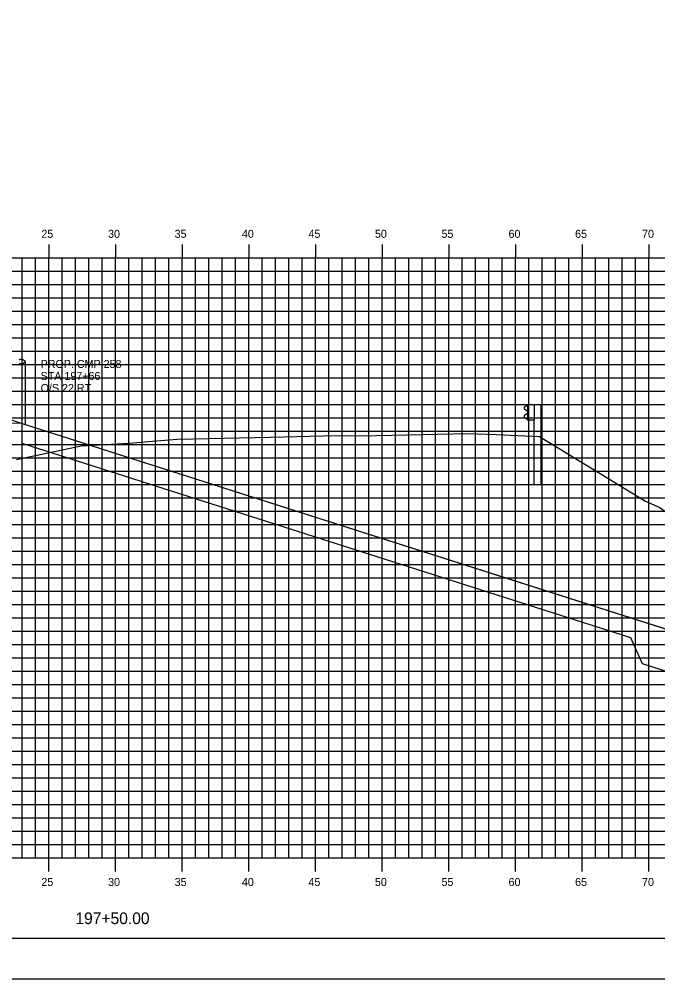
# Model space of a CAD drawing. Extents: x 850598 to 870284, y 366541 to 366651.
# Drawn here: x 864200.8 to 864248.7, y 366541.2 to 366613.1 of the extents above; entities that cross this region are included whole.
import ezdxf

# ---------------------------------------------------------------- set-up
doc = ezdxf.new("R2010")
doc.units = 0
for name, color, linetype in [('BORDER', 7, 'Continuous'), ('D_Drainage_RipRap', 7, 'Continuous'), ('D_Roadway_Centerline', 7, 'Continuous'), ('D_Roadway_SlopeLines', 7, 'Continuous'), ('D_Roadway_SubGrade', 7, 'Continuous'), ('D_Utilities_Pole_Joint', 7, 'Continuous'), ('H_V ANNOTATION', 7, 'Continuous'), ('MAJOR', 7, 'Continuous'), ('MINOR', 7, 'Continuous'), ('PLOT BOUNDARY', 7, 'Continuous'), ('S_Guardrail_Beam', 7, 'Continuous'), ('S_Roadway_Centerline', 7, 'Continuous'), ('S_Utilities_Pole_Joint', 7, 'Continuous')]:
    doc.layers.add(name, color=color, linetype=linetype)

msp = doc.modelspace()

# ---------------------------------------------------------------- linework, layer by layer
at = {"layer": 'BORDER'}
msp.add_line((864133.046, 366544.225), (864293.046, 366544.225), dxfattribs=at)
at = {"layer": 'D_Drainage_RipRap'}
msp.add_lwpolyline([(864246.714, 366568.225), (864255.66, 366565.371), (864265.522, 366562.225), (864262.522, 366559.225), (864259.522, 366559.225), (864256.522, 366561.921), (864247.576, 366564.775), (864246.714, 366566.725), (864201.046, 366581.294), (864201.046, 366582.794)], close=True, dxfattribs=at)
at = {"layer": 'D_Roadway_Centerline'}
msp.add_lwpolyline([(864138.046, 366584.377), (864157.001, 366585.182), (864160.046, 366582.944), (864160.501, 366585.392), (864160.592, 366585.394), (864160.67, 366585.347), (864161.04, 366584.96), (864161.046, 366584.794), (864167.046, 366585.154), (864178.046, 366585.484), (864189.046, 366585.154), (864193.046, 366584.914), (864195.046, 366584.794), (864201.046, 366582.794), (864246.714, 366568.225), (864255.66, 366565.371), (864265.522, 366562.225), (864269.522, 366562.225)], dxfattribs=at)
at = {"layer": 'D_Roadway_SlopeLines'}
msp.add_lwpolyline([(864201.046, 366582.794), (864265.522, 366562.225), (864265.522, 366562.225)], dxfattribs=at)
at = {"layer": 'D_Roadway_SubGrade'}
msp.add_lwpolyline([(864189.046, 366584.654), (864190.046, 366584.594), (864190.046, 366584.844), (864195.046, 366584.544), (864195.046, 366584.794), (864201.046, 366582.794), (864189.046, 366583.154)], close=True, dxfattribs=at)
at = {"layer": 'D_Utilities_Pole_Joint'}
for p, q in [((864201.296, 366587.445), (864201.14, 366587.555)), ((864201.14, 366587.334), (864201.296, 366587.445)), ((864201.296, 366582.687), (864201.296, 366587.445))]:
    msp.add_line(p, q, dxfattribs=at)
for centre, start, end in [((864200.984, 366587.334), 90, 125.26439), ((864200.984, 366587.555), 234.73561, 270), ((864200.984, 366587.334), 54.73561, 90), ((864200.984, 366587.555), 270, 305.26439)]:
    msp.add_arc(centre, 0.271, start, end, dxfattribs=at)
at = {"layer": 'MAJOR'}
for p, q in [((864203.046, 366596.227), (864203.046, 366595.225)), ((864203.046, 366596.227), (864203.046, 366595.225)), ((864208.046, 366596.227), (864208.046, 366595.225)), ((864208.046, 366596.227), (864208.046, 366595.225)), ((864213.046, 366596.227), (864213.046, 366595.225)), ((864213.046, 366596.227), (864213.046, 366595.225)), ((864218.046, 366596.227), (864218.046, 366595.225)), ((864218.046, 366596.227), (864218.046, 366595.225)), ((864223.046, 366596.227), (864223.046, 366595.225)), ((864223.046, 366596.227), (864223.046, 366595.225)), ((864228.046, 366596.227), (864228.046, 366595.225)), ((864228.046, 366596.227), (864228.046, 366595.225)), ((864233.046, 366596.227), (864233.046, 366595.225)), ((864233.046, 366596.227), (864233.046, 366595.225)), ((864238.046, 366596.227), (864238.046, 366595.225)), ((864238.046, 366596.227), (864238.046, 366595.225)), ((864243.046, 366596.227), (864243.046, 366595.225)), ((864243.046, 366596.227), (864243.046, 366595.225)), ((864248.046, 366596.227), (864248.046, 366595.225)), ((864248.046, 366596.227), (864248.046, 366595.225)), ((864138.046, 366595.225), (864278.046, 366595.225)), ((864138.046, 366595.225), (864278.046, 366595.225)), ((864138.046, 366595.225), (864278.046, 366595.225)), ((864138.046, 366595.225), (864278.046, 366595.225)), ((864203.046, 366550.225), (864203.046, 366595.225)), ((864203.046, 366550.225), (864203.046, 366595.225)), ((864208.046, 366550.225), (864208.046, 366595.225)), ((864208.046, 366550.225), (864208.046, 366595.225)), ((864213.046, 366550.225), (864213.046, 366595.225)), ((864213.046, 366550.225), (864213.046, 366595.225)), ((864218.046, 366550.225), (864218.046, 366595.225)), ((864218.046, 366550.225), (864218.046, 366595.225)), ((864223.046, 366550.225), (864223.046, 366595.225)), ((864223.046, 366550.225), (864223.046, 366595.225)), ((864228.046, 366550.225), (864228.046, 366595.225)), ((864228.046, 366550.225), (864228.046, 366595.225)), ((864233.046, 366550.225), (864233.046, 366595.225)), ((864233.046, 366550.225), (864233.046, 366595.225)), ((864238.046, 366550.225), (864238.046, 366595.225)), ((864238.046, 366550.225), (864238.046, 366595.225)), ((864243.046, 366550.225), (864243.046, 366595.225)), ((864243.046, 366550.225), (864243.046, 366595.225)), ((864248.046, 366550.225), (864248.046, 366595.225)), ((864248.046, 366550.225), (864248.046, 366595.225)), ((864138.046, 366590.225), (864278.046, 366590.225)), ((864138.046, 366590.225), (864278.046, 366590.225)), ((864138.046, 366585.225), (864278.046, 366585.225)), ((864138.046, 366585.225), (864278.046, 366585.225)), ((864138.046, 366580.225), (864278.046, 366580.225)), ((864138.046, 366580.225), (864278.046, 366580.225)), ((864138.046, 366575.225), (864278.046, 366575.225)), ((864138.046, 366575.225), (864278.046, 366575.225)), ((864138.046, 366570.225), (864278.046, 366570.225)), ((864138.046, 366570.225), (864278.046, 366570.225)), ((864138.046, 366565.225), (864278.046, 366565.225)), ((864138.046, 366565.225), (864278.046, 366565.225)), ((864138.046, 366560.225), (864278.046, 366560.225)), ((864138.046, 366560.225), (864278.046, 366560.225)), ((864138.046, 366555.225), (864278.046, 366555.225)), ((864138.046, 366555.225), (864278.046, 366555.225)), ((864138.046, 366550.225), (864278.046, 366550.225)), ((864138.046, 366550.225), (864278.046, 366550.225)), ((864138.046, 366550.225), (864278.046, 366550.225)), ((864138.046, 366550.225), (864278.046, 366550.225)), ((864203.046, 366549.223), (864203.046, 366550.225)), ((864203.046, 366549.223), (864203.046, 366550.225)), ((864208.046, 366549.223), (864208.046, 366550.225)), ((864208.046, 366549.223), (864208.046, 366550.225)), ((864213.046, 366549.223), (864213.046, 366550.225)), ((864213.046, 366549.223), (864213.046, 366550.225)), ((864218.046, 366549.223), (864218.046, 366550.225)), ((864218.046, 366549.223), (864218.046, 366550.225)), ((864223.046, 366549.223), (864223.046, 366550.225)), ((864223.046, 366549.223), (864223.046, 366550.225)), ((864228.046, 366549.223), (864228.046, 366550.225)), ((864228.046, 366549.223), (864228.046, 366550.225)), ((864233.046, 366549.223), (864233.046, 366550.225)), ((864233.046, 366549.223), (864233.046, 366550.225)), ((864238.046, 366549.223), (864238.046, 366550.225)), ((864238.046, 366549.223), (864238.046, 366550.225)), ((864243.046, 366549.223), (864243.046, 366550.225)), ((864243.046, 366549.223), (864243.046, 366550.225)), ((864248.046, 366549.223), (864248.046, 366550.225)), ((864248.046, 366549.223), (864248.046, 366550.225))]:
    msp.add_line(p, q, dxfattribs=at)
at = {"layer": 'MINOR'}
for p, q in [((864201.046, 366550.225), (864201.046, 366595.225)), ((864201.046, 366550.225), (864201.046, 366595.225)), ((864202.046, 366550.225), (864202.046, 366595.225)), ((864202.046, 366550.225), (864202.046, 366595.225)), ((864204.046, 366550.225), (864204.046, 366595.225)), ((864204.046, 366550.225), (864204.046, 366595.225)), ((864205.046, 366550.225), (864205.046, 366595.225)), ((864205.046, 366550.225), (864205.046, 366595.225)), ((864206.046, 366550.225), (864206.046, 366595.225)), ((864206.046, 366550.225), (864206.046, 366595.225)), ((864207.046, 366550.225), (864207.046, 366595.225)), ((864207.046, 366550.225), (864207.046, 366595.225)), ((864209.046, 366550.225), (864209.046, 366595.225)), ((864209.046, 366550.225), (864209.046, 366595.225)), ((864210.046, 366550.225), (864210.046, 366595.225)), ((864210.046, 366550.225), (864210.046, 366595.225)), ((864211.046, 366550.225), (864211.046, 366595.225)), ((864211.046, 366550.225), (864211.046, 366595.225)), ((864212.046, 366550.225), (864212.046, 366595.225)), ((864212.046, 366550.225), (864212.046, 366595.225)), ((864214.046, 366550.225), (864214.046, 366595.225)), ((864214.046, 366550.225), (864214.046, 366595.225)), ((864215.046, 366550.225), (864215.046, 366595.225)), ((864215.046, 366550.225), (864215.046, 366595.225)), ((864216.046, 366550.225), (864216.046, 366595.225)), ((864216.046, 366550.225), (864216.046, 366595.225)), ((864217.046, 366550.225), (864217.046, 366595.225)), ((864217.046, 366550.225), (864217.046, 366595.225)), ((864219.046, 366550.225), (864219.046, 366595.225)), ((864219.046, 366550.225), (864219.046, 366595.225)), ((864220.046, 366550.225), (864220.046, 366595.225)), ((864220.046, 366550.225), (864220.046, 366595.225)), ((864221.046, 366550.225), (864221.046, 366595.225)), ((864221.046, 366550.225), (864221.046, 366595.225)), ((864222.046, 366550.225), (864222.046, 366595.225)), ((864222.046, 366550.225), (864222.046, 366595.225)), ((864224.046, 366550.225), (864224.046, 366595.225)), ((864224.046, 366550.225), (864224.046, 366595.225)), ((864225.046, 366550.225), (864225.046, 366595.225)), ((864225.046, 366550.225), (864225.046, 366595.225)), ((864226.046, 366550.225), (864226.046, 366595.225)), ((864226.046, 366550.225), (864226.046, 366595.225)), ((864227.046, 366550.225), (864227.046, 366595.225)), ((864227.046, 366550.225), (864227.046, 366595.225)), ((864229.046, 366550.225), (864229.046, 366595.225)), ((864229.046, 366550.225), (864229.046, 366595.225)), ((864230.046, 366550.225), (864230.046, 366595.225)), ((864230.046, 366550.225), (864230.046, 366595.225)), ((864231.046, 366550.225), (864231.046, 366595.225)), ((864231.046, 366550.225), (864231.046, 366595.225)), ((864232.046, 366550.225), (864232.046, 366595.225)), ((864232.046, 366550.225), (864232.046, 366595.225)), ((864234.046, 366550.225), (864234.046, 366595.225)), ((864234.046, 366550.225), (864234.046, 366595.225)), ((864235.046, 366550.225), (864235.046, 366595.225)), ((864235.046, 366550.225), (864235.046, 366595.225)), ((864236.046, 366550.225), (864236.046, 366595.225)), ((864236.046, 366550.225), (864236.046, 366595.225)), ((864237.046, 366550.225), (864237.046, 366595.225)), ((864237.046, 366550.225), (864237.046, 366595.225)), ((864239.046, 366550.225), (864239.046, 366595.225)), ((864239.046, 366550.225), (864239.046, 366595.225)), ((864240.046, 366550.225), (864240.046, 366595.225)), ((864240.046, 366550.225), (864240.046, 366595.225)), ((864241.046, 366550.225), (864241.046, 366595.225)), ((864241.046, 366550.225), (864241.046, 366595.225)), ((864242.046, 366550.225), (864242.046, 366595.225)), ((864242.046, 366550.225), (864242.046, 366595.225)), ((864244.046, 366550.225), (864244.046, 366595.225)), ((864244.046, 366550.225), (864244.046, 366595.225)), ((864245.046, 366550.225), (864245.046, 366595.225)), ((864245.046, 366550.225), (864245.046, 366595.225)), ((864246.046, 366550.225), (864246.046, 366595.225)), ((864246.046, 366550.225), (864246.046, 366595.225)), ((864247.046, 366550.225), (864247.046, 366595.225)), ((864247.046, 366550.225), (864247.046, 366595.225)), ((864138.046, 366594.225), (864278.046, 366594.225)), ((864138.046, 366594.225), (864278.046, 366594.225)), ((864138.046, 366593.225), (864278.046, 366593.225)), ((864138.046, 366593.225), (864278.046, 366593.225)), ((864138.046, 366592.225), (864278.046, 366592.225)), ((864138.046, 366592.225), (864278.046, 366592.225)), ((864138.046, 366591.225), (864278.046, 366591.225)), ((864138.046, 366591.225), (864278.046, 366591.225)), ((864138.046, 366589.225), (864278.046, 366589.225)), ((864138.046, 366589.225), (864278.046, 366589.225)), ((864138.046, 366588.225), (864278.046, 366588.225)), ((864138.046, 366588.225), (864278.046, 366588.225)), ((864138.046, 366587.225), (864278.046, 366587.225)), ((864138.046, 366587.225), (864278.046, 366587.225)), ((864138.046, 366586.225), (864278.046, 366586.225)), ((864138.046, 366586.225), (864278.046, 366586.225)), ((864138.046, 366584.225), (864278.046, 366584.225)), ((864138.046, 366584.225), (864278.046, 366584.225)), ((864138.046, 366583.225), (864278.046, 366583.225)), ((864138.046, 366583.225), (864278.046, 366583.225)), ((864138.046, 366582.225), (864278.046, 366582.225)), ((864138.046, 366582.225), (864278.046, 366582.225)), ((864138.046, 366581.225), (864278.046, 366581.225)), ((864138.046, 366581.225), (864278.046, 366581.225)), ((864138.046, 366579.225), (864278.046, 366579.225)), ((864138.046, 366579.225), (864278.046, 366579.225)), ((864138.046, 366578.225), (864278.046, 366578.225)), ((864138.046, 366578.225), (864278.046, 366578.225)), ((864138.046, 366577.225), (864278.046, 366577.225)), ((864138.046, 366577.225), (864278.046, 366577.225)), ((864138.046, 366576.225), (864278.046, 366576.225)), ((864138.046, 366576.225), (864278.046, 366576.225)), ((864138.046, 366574.225), (864278.046, 366574.225)), ((864138.046, 366574.225), (864278.046, 366574.225)), ((864138.046, 366573.225), (864278.046, 366573.225)), ((864138.046, 366573.225), (864278.046, 366573.225)), ((864138.046, 366572.225), (864278.046, 366572.225)), ((864138.046, 366572.225), (864278.046, 366572.225)), ((864138.046, 366571.225), (864278.046, 366571.225)), ((864138.046, 366571.225), (864278.046, 366571.225)), ((864138.046, 366569.225), (864278.046, 366569.225)), ((864138.046, 366569.225), (864278.046, 366569.225)), ((864138.046, 366568.225), (864278.046, 366568.225)), ((864138.046, 366568.225), (864278.046, 366568.225)), ((864138.046, 366567.225), (864278.046, 366567.225)), ((864138.046, 366567.225), (864278.046, 366567.225)), ((864138.046, 366566.225), (864278.046, 366566.225)), ((864138.046, 366566.225), (864278.046, 366566.225)), ((864138.046, 366564.225), (864278.046, 366564.225)), ((864138.046, 366564.225), (864278.046, 366564.225)), ((864138.046, 366563.225), (864278.046, 366563.225)), ((864138.046, 366563.225), (864278.046, 366563.225)), ((864138.046, 366562.225), (864278.046, 366562.225)), ((864138.046, 366562.225), (864278.046, 366562.225)), ((864138.046, 366561.225), (864278.046, 366561.225)), ((864138.046, 366561.225), (864278.046, 366561.225)), ((864138.046, 366559.225), (864278.046, 366559.225)), ((864138.046, 366559.225), (864278.046, 366559.225)), ((864138.046, 366558.225), (864278.046, 366558.225)), ((864138.046, 366558.225), (864278.046, 366558.225)), ((864138.046, 366557.225), (864278.046, 366557.225)), ((864138.046, 366557.225), (864278.046, 366557.225)), ((864138.046, 366556.225), (864278.046, 366556.225)), ((864138.046, 366556.225), (864278.046, 366556.225)), ((864138.046, 366554.225), (864278.046, 366554.225)), ((864138.046, 366554.225), (864278.046, 366554.225)), ((864138.046, 366553.225), (864278.046, 366553.225)), ((864138.046, 366553.225), (864278.046, 366553.225)), ((864138.046, 366552.225), (864278.046, 366552.225)), ((864138.046, 366552.225), (864278.046, 366552.225)), ((864138.046, 366551.225), (864278.046, 366551.225)), ((864138.046, 366551.225), (864278.046, 366551.225))]:
    msp.add_line(p, q, dxfattribs=at)
at = {"layer": 'PLOT BOUNDARY'}
msp.add_lwpolyline([(864124.953, 366541.166), (864294.953, 366541.166), (864294.953, 366651.166), (864124.953, 366651.166)], close=True, dxfattribs=at)
at = {"layer": 'S_Guardrail_Beam'}
for p, q in [((864238.872, 366584.135), (864238.728, 366584.035)), ((864238.971, 366584.156), (864238.889, 366584.141)), ((864238.971, 366584.229), (864239.46, 366584.229)), ((864238.971, 366583.062), (864238.971, 366584.229)), ((864239.46, 366584.229), (864239.952, 366584.229)), ((864239.46, 366584.229), (864239.46, 366583.062)), ((864239.952, 366584.229), (864239.952, 366578.229)), ((864238.728, 366583.891), (864238.924, 366583.755)), ((864238.924, 366583.535), (864238.728, 366583.399)), ((864238.957, 366583.691), (864238.957, 366583.6)), ((864238.728, 366583.256), (864238.872, 366583.156)), ((864238.889, 366583.149), (864238.971, 366583.135)), ((864239.46, 366583.062), (864238.971, 366583.062)), ((864239.46, 366578.229), (864239.46, 366583.062)), ((864239.46, 366578.229), (864239.952, 366578.229))]:
    msp.add_line(p, q, dxfattribs=at)
for centre, major_axis, start_param, end_param in [((864238.779, 366583.963), (-0.0877, 0), 5.323254, 7.243116), ((864238.896, 366584.101), (-0.0417, 0), 4.886922, 5.323254), ((864238.779, 366583.328), (-0.0877, 0), 5.323254, 7.243116), ((864238.878, 366583.691), (0.0789, 0), 0, 0.959931), ((864238.878, 366583.6), (0.0789, 0), 5.323254, 6.283185), ((864238.896, 366583.19), (-0.0417, 0), 0.959931, 1.396263)]:
    msp.add_ellipse(centre, major_axis=major_axis, ratio=0.995501, start_param=start_param, end_param=end_param, dxfattribs=at)
at = {"layer": 'S_Roadway_Centerline'}
msp.add_lwpolyline([(864200.627, 366580.093), (864205.482, 366581.126), (864206.369, 366581.185), (864209.085, 366581.333), (864209.089, 366581.333), (864210.508, 366581.448), (864212.702, 366581.624), (864219.678, 366581.788), (864223.622, 366581.882), (864227.629, 366581.907), (864234.506, 366582.055), (864236.609, 366581.989), (864239.857, 366581.83), (864247.8, 366576.97), (864248.885, 366576.503), (864251.555, 366574.533), (864263.312, 366566.111), (864271.394, 366561.054), (864274.239, 366559.188), (864276.548, 366558.323), (864278.046, 366557.708)], dxfattribs=at)

# ---------------------------------------------------------------- texts
at = {"layer": 'H_V ANNOTATION'}
for s, height, p in [('25', 0.6, (864202.492, 366596.725)), ('30', 0.6, (864207.495, 366596.725)), ('35', 0.6, (864212.487, 366596.725)), ('40', 0.6, (864217.532, 366596.725)), ('45', 0.6, (864222.524, 366596.725)), ('50', 0.6, (864227.511, 366596.725)), ('55', 0.6, (864232.503, 366596.725)), ('60', 0.6, (864237.532, 366596.725)), ('65', 0.6, (864242.524, 366596.725)), ('70', 0.6, (864247.548, 366596.725)), ('25', 0.6, (864202.492, 366548.125)), ('30', 0.6, (864207.495, 366548.125)), ('35', 0.6, (864212.487, 366548.125)), ('40', 0.6, (864217.532, 366548.125)), ('45', 0.6, (864222.524, 366548.125)), ('50', 0.6, (864227.511, 366548.125)), ('55', 0.6, (864232.503, 366548.125)), ('60', 0.6, (864237.532, 366548.125)), ('65', 0.6, (864242.524, 366548.125)), ('70', 0.6, (864247.548, 366548.125)), ('197+50.00', 0.875, (864205.042, 366545.268))]:
    msp.add_text(s, height=height, dxfattribs=at).set_placement(p)
at = {"layer": 'S_Roadway_Centerline'}
for s, p in [('C', (864223.617, 366581.882)), ('L', (864223.622, 366581.874))]:
    msp.add_text(s, height=0.0146, dxfattribs=at).set_placement(p)
at = {"layer": 'S_Utilities_Pole_Joint'}
for s, p in [('PROP. CMP 258', (864202.436, 366586.968)), ('STA 197+66', (864202.436, 366586.068)), ('O/S 22 RT', (864202.436, 366585.168))]:
    msp.add_text(s, height=0.6, dxfattribs=at).set_placement(p)

doc.saveas('drawing.dxf')
